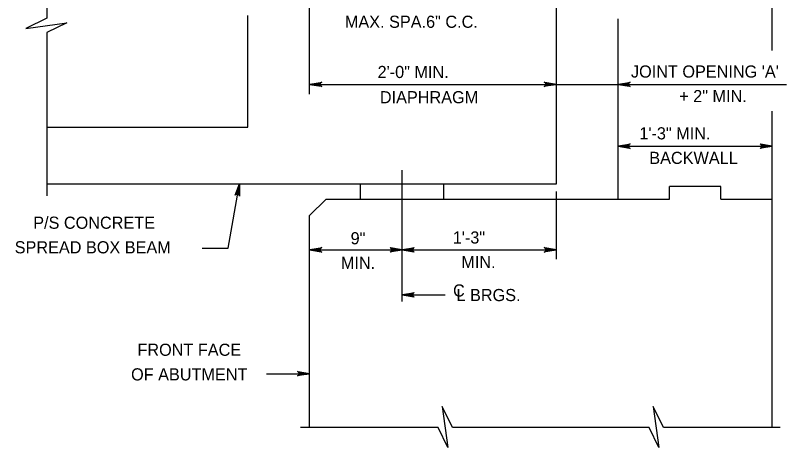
# Model space of a CAD drawing. Extents: x 638653 to 642302, y 298557 to 300414.
# Drawn here: x 640140.3 to 640330.9, y 299420.6 to 299527.4 of the extents above; entities that cross this region are included whole.
import ezdxf

# ---------------------------------------------------------------- set-up
doc = ezdxf.new("R2010")
doc.units = 0
doc.layers.add('1', color=7, linetype='Continuous')

msp = doc.modelspace()

# ---------------------------------------------------------------- linework, layer by layer
at = {"layer": '1'}
for p, q in [((640148.1, 299573.28), (640148.1, 299526.74)), ((640327.33, 299518.76), (640327.33, 299560.28)), ((640273.99, 299485.84), (640273.99, 299554.98)), ((640213.03, 299507.96), (640213.03, 299552.2)), ((640197.79, 299499.81), (640197.79, 299527.38)), ((640289.23, 299482.03), (640289.23, 299526.54)), ((640148.1, 299523.22), (640148.1, 299482.81)), ((640213.03, 299510.39), (640330.87, 299510.39)), ((640327.33, 299425.6), (640327.33, 299503.74)), ((640148.1, 299499.81), (640197.79, 299499.81)), ((640289.23, 299495.12), (640327.33, 299495.12)), ((640235.89, 299456.71), (640235.89, 299489.21)), ((640148.1, 299485.84), (640273.99, 299485.84)), ((640192.9, 299469.9), (640195.67, 299485.84)), ((640225.6, 299482.03), (640225.6, 299485.84)), ((640246.18, 299482.03), (640246.18, 299485.84)), ((640273.99, 299467.21), (640273.99, 299483.88)), ((640301.93, 299482.03), (640301.93, 299485.15)), ((640314.63, 299485.15), (640301.93, 299485.15)), ((640314.63, 299482.03), (640314.63, 299485.15)), ((640213.03, 299477.98), (640217.07, 299482.03)), ((640217.07, 299482.03), (640289.23, 299482.03)), ((640289.23, 299482.03), (640301.93, 299482.03)), ((640314.63, 299482.03), (640327.33, 299482.03)), ((640213.03, 299425.6), (640213.03, 299477.98)), ((640186.5, 299469.9), (640192.9, 299469.9)), ((640213.03, 299469.48), (640235.89, 299469.48)), ((640235.89, 299469.48), (640273.99, 299469.48)), ((640235.89, 299458.39), (640246.52, 299458.39)), ((640202.4, 299438.9), (640213.03, 299438.9)), ((640244.79, 299425.6), (640210.75, 299425.6)), ((640296.92, 299425.6), (640248.3, 299425.6)), ((640329.26, 299425.6), (640300.44, 299425.6))]:
    msp.add_line(p, q, dxfattribs=at)
for points in [[(640148.1, 299526.74), (640142.92, 299524.2), (640153.07, 299525.58), (640148.1, 299523.22)], [(640213.03, 299510.39), (640216.01, 299510.95), (640215.9, 299510.87), (640215.78, 299510.79), (640215.72, 299510.69), (640215.66, 299510.59), (640215.65, 299510.49), (640215.63, 299510.39), (640215.65, 299510.29), (640215.66, 299510.19), (640215.72, 299510.09), (640215.78, 299509.99), (640215.9, 299509.91), (640216.01, 299509.83), (640213.03, 299510.39), (640215.9, 299509.91), (640215.78, 299509.99), (640213.03, 299510.39), (640215.72, 299510.09), (640215.66, 299510.19), (640213.03, 299510.39), (640215.65, 299510.29), (640215.63, 299510.39), (640213.03, 299510.39), (640215.65, 299510.49), (640215.66, 299510.59), (640213.03, 299510.39), (640215.72, 299510.69), (640215.78, 299510.79), (640213.03, 299510.39), (640215.9, 299510.87)], [(640273.99, 299510.39), (640271.01, 299509.83), (640271.12, 299509.91), (640271.24, 299509.99), (640271.3, 299510.09), (640271.35, 299510.19), (640271.37, 299510.29), (640271.39, 299510.39), (640271.37, 299510.49), (640271.35, 299510.59), (640271.3, 299510.69), (640271.24, 299510.79), (640271.12, 299510.87), (640271.01, 299510.95), (640273.99, 299510.39), (640271.12, 299510.87), (640271.24, 299510.79), (640273.99, 299510.39), (640271.3, 299510.69), (640271.35, 299510.59), (640273.99, 299510.39), (640271.37, 299510.49), (640271.39, 299510.39), (640273.99, 299510.39), (640271.37, 299510.29), (640271.35, 299510.19), (640273.99, 299510.39), (640271.3, 299510.09), (640271.24, 299509.99), (640273.99, 299510.39), (640271.12, 299509.91)], [(640289.23, 299510.39), (640292.21, 299510.95), (640292.1, 299510.87), (640291.98, 299510.79), (640291.92, 299510.69), (640291.86, 299510.59), (640291.85, 299510.49), (640291.83, 299510.39), (640291.85, 299510.29), (640291.86, 299510.19), (640291.92, 299510.09), (640291.98, 299509.99), (640292.1, 299509.91), (640292.21, 299509.83), (640289.23, 299510.39), (640292.1, 299509.91), (640291.98, 299509.99), (640289.23, 299510.39), (640291.92, 299510.09), (640291.86, 299510.19), (640289.23, 299510.39), (640291.85, 299510.29), (640291.83, 299510.39), (640289.23, 299510.39), (640291.85, 299510.49), (640291.86, 299510.59), (640289.23, 299510.39), (640291.92, 299510.69), (640291.98, 299510.79), (640289.23, 299510.39), (640292.1, 299510.87)], [(640289.23, 299495.12), (640292.21, 299495.68), (640292.1, 299495.6), (640291.98, 299495.52), (640291.92, 299495.42), (640291.86, 299495.32), (640291.85, 299495.22), (640291.83, 299495.12), (640291.85, 299495.02), (640291.86, 299494.92), (640291.92, 299494.82), (640291.98, 299494.72), (640292.1, 299494.64), (640292.21, 299494.56), (640289.23, 299495.12), (640292.1, 299494.64), (640291.98, 299494.72), (640289.23, 299495.12), (640291.92, 299494.82), (640291.86, 299494.92), (640289.23, 299495.12), (640291.85, 299495.02), (640291.83, 299495.12), (640289.23, 299495.12), (640291.85, 299495.22), (640291.86, 299495.32), (640289.23, 299495.12), (640291.92, 299495.42), (640291.98, 299495.52), (640289.23, 299495.12), (640292.1, 299495.6)], [(640327.33, 299495.12), (640324.35, 299494.56), (640324.46, 299494.64), (640324.58, 299494.72), (640324.64, 299494.82), (640324.69, 299494.92), (640324.71, 299495.02), (640324.73, 299495.12), (640324.71, 299495.22), (640324.69, 299495.32), (640324.64, 299495.42), (640324.58, 299495.52), (640324.46, 299495.6), (640324.35, 299495.68), (640327.33, 299495.12), (640324.46, 299495.6), (640324.58, 299495.52), (640327.33, 299495.12), (640324.64, 299495.42), (640324.69, 299495.32), (640327.33, 299495.12), (640324.71, 299495.22), (640324.73, 299495.12), (640327.33, 299495.12), (640324.71, 299495.02), (640324.69, 299494.92), (640327.33, 299495.12), (640324.64, 299494.82), (640324.58, 299494.72), (640327.33, 299495.12), (640324.46, 299494.64)], [(640195.67, 299485.84), (640195.71, 299482.8), (640195.65, 299482.93), (640195.59, 299483.06), (640195.5, 299483.13), (640195.41, 299483.21), (640195.32, 299483.24), (640195.22, 299483.28), (640195.12, 299483.28), (640195.02, 299483.28), (640194.91, 299483.24), (640194.8, 299483.19), (640194.7, 299483.09), (640194.61, 299483), (640195.67, 299485.84), (640194.7, 299483.09), (640194.8, 299483.19), (640195.67, 299485.84), (640194.91, 299483.24), (640195.02, 299483.28), (640195.67, 299485.84), (640195.12, 299483.28), (640195.22, 299483.28), (640195.67, 299485.84), (640195.32, 299483.24), (640195.41, 299483.21), (640195.67, 299485.84), (640195.5, 299483.13), (640195.59, 299483.06), (640195.67, 299485.84), (640195.65, 299482.93)], [(640213.03, 299469.48), (640216.01, 299470.04), (640215.9, 299469.96), (640215.78, 299469.88), (640215.72, 299469.78), (640215.66, 299469.68), (640215.65, 299469.58), (640215.63, 299469.48), (640215.65, 299469.38), (640215.66, 299469.28), (640215.72, 299469.18), (640215.78, 299469.08), (640215.9, 299469), (640216.01, 299468.92), (640213.03, 299469.48), (640215.9, 299469), (640215.78, 299469.08), (640213.03, 299469.48), (640215.72, 299469.18), (640215.66, 299469.28), (640213.03, 299469.48), (640215.65, 299469.38), (640215.63, 299469.48), (640213.03, 299469.48), (640215.65, 299469.58), (640215.66, 299469.68), (640213.03, 299469.48), (640215.72, 299469.78), (640215.78, 299469.88), (640213.03, 299469.48), (640215.9, 299469.96)], [(640235.89, 299469.48), (640232.91, 299468.92), (640233.02, 299469), (640233.14, 299469.08), (640233.2, 299469.18), (640233.25, 299469.28), (640233.27, 299469.38), (640233.29, 299469.48), (640233.27, 299469.58), (640233.25, 299469.68), (640233.2, 299469.78), (640233.14, 299469.88), (640233.02, 299469.96), (640232.91, 299470.04), (640235.89, 299469.48), (640233.02, 299469.96), (640233.14, 299469.88), (640235.89, 299469.48), (640233.2, 299469.78), (640233.25, 299469.68), (640235.89, 299469.48), (640233.27, 299469.58), (640233.29, 299469.48), (640235.89, 299469.48), (640233.27, 299469.38), (640233.25, 299469.28), (640235.89, 299469.48), (640233.2, 299469.18), (640233.14, 299469.08), (640235.89, 299469.48), (640233.02, 299469)], [(640235.89, 299469.48), (640238.87, 299470.04), (640238.76, 299469.96), (640238.64, 299469.88), (640238.58, 299469.78), (640238.52, 299469.68), (640238.51, 299469.58), (640238.49, 299469.48), (640238.51, 299469.38), (640238.52, 299469.28), (640238.58, 299469.18), (640238.64, 299469.08), (640238.76, 299469), (640238.87, 299468.92), (640235.89, 299469.48), (640238.76, 299469), (640238.64, 299469.08), (640235.89, 299469.48), (640238.58, 299469.18), (640238.52, 299469.28), (640235.89, 299469.48), (640238.51, 299469.38), (640238.49, 299469.48), (640235.89, 299469.48), (640238.51, 299469.58), (640238.52, 299469.68), (640235.89, 299469.48), (640238.58, 299469.78), (640238.64, 299469.88), (640235.89, 299469.48), (640238.76, 299469.96)], [(640273.99, 299469.48), (640271.01, 299468.92), (640271.12, 299469), (640271.24, 299469.08), (640271.3, 299469.18), (640271.35, 299469.28), (640271.37, 299469.38), (640271.39, 299469.48), (640271.37, 299469.58), (640271.35, 299469.68), (640271.3, 299469.78), (640271.24, 299469.88), (640271.12, 299469.96), (640271.01, 299470.04), (640273.99, 299469.48), (640271.12, 299469.96), (640271.24, 299469.88), (640273.99, 299469.48), (640271.3, 299469.78), (640271.35, 299469.68), (640273.99, 299469.48), (640271.37, 299469.58), (640271.39, 299469.48), (640273.99, 299469.48), (640271.37, 299469.38), (640271.35, 299469.28), (640273.99, 299469.48), (640271.3, 299469.18), (640271.24, 299469.08), (640273.99, 299469.48), (640271.12, 299469)], [(640235.89, 299458.39), (640238.87, 299458.94), (640238.76, 299458.87), (640238.64, 299458.79), (640238.58, 299458.69), (640238.52, 299458.59), (640238.51, 299458.49), (640238.49, 299458.39), (640238.51, 299458.29), (640238.52, 299458.19), (640238.58, 299458.09), (640238.64, 299457.99), (640238.76, 299457.91), (640238.87, 299457.83), (640235.89, 299458.39), (640238.76, 299457.91), (640238.64, 299457.99), (640235.89, 299458.39), (640238.58, 299458.09), (640238.52, 299458.19), (640235.89, 299458.39), (640238.51, 299458.29), (640238.49, 299458.39), (640235.89, 299458.39), (640238.51, 299458.49), (640238.52, 299458.59), (640235.89, 299458.39), (640238.58, 299458.69), (640238.64, 299458.79), (640235.89, 299458.39), (640238.76, 299458.87)], [(640213.03, 299438.9), (640210.05, 299438.35), (640210.16, 299438.43), (640210.28, 299438.5), (640210.34, 299438.6), (640210.39, 299438.7), (640210.41, 299438.8), (640210.43, 299438.9), (640210.41, 299439), (640210.39, 299439.1), (640210.34, 299439.2), (640210.28, 299439.3), (640210.16, 299439.38), (640210.05, 299439.46), (640213.03, 299438.9), (640210.16, 299439.38), (640210.28, 299439.3), (640213.03, 299438.9), (640210.34, 299439.2), (640210.39, 299439.1), (640213.03, 299438.9), (640210.41, 299439), (640210.43, 299438.9), (640213.03, 299438.9), (640210.41, 299438.8), (640210.39, 299438.7), (640213.03, 299438.9), (640210.34, 299438.6), (640210.28, 299438.5), (640213.03, 299438.9), (640210.16, 299438.43)], [(640248.3, 299425.6), (640245.77, 299430.79), (640247.15, 299420.64), (640244.79, 299425.6)], [(640300.44, 299425.6), (640297.9, 299430.79), (640299.28, 299420.64), (640296.92, 299425.6)]]:
    msp.add_lwpolyline(points, dxfattribs=at)

# ---------------------------------------------------------------- texts
for s, p in [('MAX. SPA.6" C.C.', (640221.73, 299524.36)), ('2\'-0" MIN.', (640229.82, 299511.95)), ("JOINT OPENING 'A'", (640292.42, 299512.06)), ('DIAPHRAGM', (640230.38, 299505.71)), ('+ 2" MIN.', (640304.34, 299505.99)), ('1\'-3" MIN.', (640294.49, 299496.79)), ('BACKWALL', (640296.95, 299490.72)), ('P/S CONCRETE', (640144.73, 299474.7)), ('1\'-3"', (640248.39, 299471.05)), ('9"', (640223.15, 299470.86)), ('SPREAD BOX BEAM', (640140.15, 299468.63)), ('MIN.', (640220.75, 299464.78)), ('MIN.', (640250.5, 299464.98)), ('C', (640248.46, 299457.96)), ('L BRGS.', (640249.31, 299456.83)), ('FRONT FACE', (640170.48, 299443.31)), ('OF ABUTMENT', (640168.91, 299437.23))]:
    msp.add_text(s, height=3, dxfattribs=at).set_placement(p)

doc.saveas('drawing.dxf')
